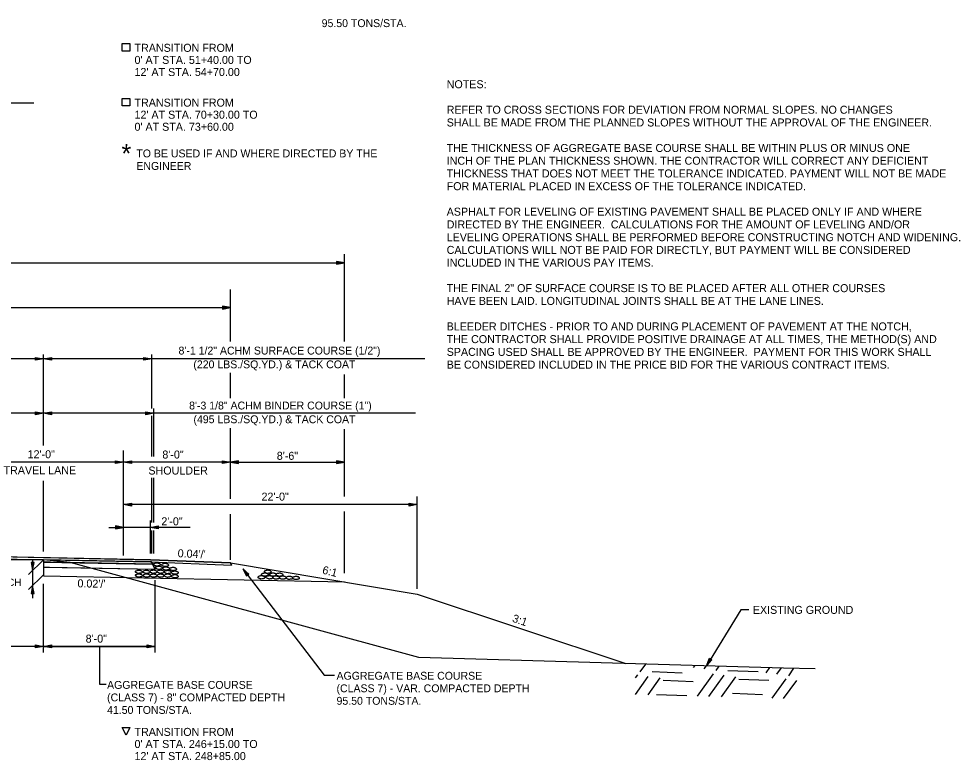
# Model space of a CAD drawing. Extents: x 1734743 to 1735935, y 759845 to 763831.
# Drawn here: x 1735760.2 to 1735830.7, y 762323.6 to 762379.2 of the extents above; entities that cross this region are included whole.
import ezdxf

# ---------------------------------------------------------------- set-up
doc = ezdxf.new("R2010")
doc.units = 0
for name, color, linetype in [('1', 7, 'Continuous'), ('10', 7, 'Continuous'), ('19', 7, 'Continuous'), ('20', 7, 'Continuous'), ('42', 7, 'Continuous'), ('Level 1', 7, 'Continuous'), ('R_Draft', 7, 'Continuous'), ('R_Prop Surface', 7, 'Continuous')]:
    doc.layers.add(name, color=color, linetype=linetype)

# ---------------------------------------------------------------- blocks, each defined once
blk = doc.blocks.new('ROCKS')
at = {"layer": '1'}
blk.add_spline([(0.013, 0.06), (0.053, 0.053), (0.107, 0.033), (0.133, 0.013), (0.133, -0.007), (0.12, -0.033), (0.107, -0.04), (0.073, -0.053), (0.033, -0.067), (0.013, -0.067), (-0.02, -0.06), (-0.06, -0.053), (-0.087, -0.047), (-0.113, -0.02), (-0.113, -0.007), (-0.107, 0.02), (-0.087, 0.033), (-0.067, 0.047), (-0.033, 0.053), (-0.02, 0.06), (0.013, 0.06)], degree=3, dxfattribs=at)

msp = doc.modelspace()

# ---------------------------------------------------------------- linework, layer by layer
at = {"layer": '1'}
msp.add_line((1735738.718, 762372.859), (1735761.293, 762372.859), dxfattribs=at)
at = {"layer": '10'}
for points in [[(1735768.499, 762377.303), (1735768.499, 762376.74), (1735767.936, 762376.74), (1735767.936, 762377.303)], [(1735768.499, 762373.194), (1735768.499, 762372.631), (1735767.936, 762372.631), (1735767.936, 762373.194)], [(1735768.499, 762325.993), (1735768.217, 762325.431), (1735767.936, 762325.993)]]:
    msp.add_lwpolyline(points, close=True, dxfattribs=at)
at = {"layer": '19'}
for p, q in [((1735768.035, 762342.722), (1735768.635, 762342.827)), ((1735790.035, 762342.722), (1735768.035, 762342.722)), ((1735768.635, 762342.617), (1735768.035, 762342.722)), ((1735768.195, 762342.737), (1735768.635, 762342.772)), ((1735768.635, 762342.667), (1735768.195, 762342.707)), ((1735768.635, 762342.827), (1735768.635, 762342.617)), ((1735789.435, 762342.617), (1735789.435, 762342.827)), ((1735789.435, 762342.827), (1735790.035, 762342.722)), ((1735789.435, 762342.772), (1735789.875, 762342.737)), ((1735790.035, 762342.722), (1735789.435, 762342.617)), ((1735789.875, 762342.707), (1735789.435, 762342.667)), ((1735766.913, 762341.016), (1735768.035, 762341.016)), ((1735767.435, 762341.121), (1735767.435, 762340.911)), ((1735768.035, 762341.016), (1735767.435, 762341.121)), ((1735767.875, 762341.031), (1735767.435, 762341.066)), ((1735767.435, 762340.911), (1735768.035, 762341.016)), ((1735767.435, 762340.961), (1735767.875, 762341.001)), ((1735750.035, 762338.99), (1735770.04, 762338.59)), ((1735750.035, 762338.824), (1735770.04, 762338.424)), ((1735761.316, 762338.38), (1735761.106, 762338.38)), ((1735761.106, 762338.38), (1735761.211, 762337.78)), ((1735761.161, 762338.38), (1735761.196, 762337.94)), ((1735761.211, 762337.78), (1735761.316, 762338.38)), ((1735761.226, 762337.94), (1735761.266, 762338.38)), ((1735762.033, 762338.584), (1735762.033, 762337.375)), ((1735762.033, 762338.417), (1735770.209, 762338.254)), ((1735762.033, 762338.417), (1735762.033, 762338.042)), ((1735762.033, 762338.042), (1735770.398, 762337.875)), ((1735770.04, 762338.59), (1735776.035, 762338.351)), ((1735770.04, 762338.424), (1735776.12, 762338.18)), ((1735770.125, 762338.42), (1735770.209, 762338.254)), ((1735770.398, 762337.875), (1735770.209, 762338.254)), ((1735770.209, 762338.254), (1735770.209, 762338.254)), ((1735770.209, 762338.254), (1735770.398, 762337.875)), ((1735776.035, 762338.351), (1735776.12, 762338.18)), ((1735762.033, 762337.375), (1735784.593, 762336.924)), ((1735770.398, 762337.875), (1735770.398, 762337.875)), ((1735776.976, 762337.918), (1735783.058, 762329.939)), ((1735777.421, 762337.505), (1735776.976, 762337.918)), ((1735776.976, 762337.918), (1735777.256, 762337.377)), ((1735777.062, 762337.784), (1735777.297, 762337.412)), ((1735777.382, 762337.475), (1735777.085, 762337.801)), ((1735777.256, 762337.377), (1735777.421, 762337.505)), ((1735761.211, 762336.655), (1735761.106, 762336.055)), ((1735761.316, 762336.055), (1735761.211, 762336.655)), ((1735761.106, 762336.055), (1735761.316, 762336.055)), ((1735761.196, 762336.495), (1735761.156, 762336.055)), ((1735761.261, 762336.055), (1735761.226, 762336.495)), ((1735790.035, 762336.017), (1735805.681, 762330.802)), ((1735762.033, 762332.092), (1735770.398, 762332.092)), ((1735766.215, 762332.092), (1735766.215, 762329.255)), ((1735811.714, 762330.628), (1735811.937, 762331.195)), ((1735812.115, 762331.085), (1735811.714, 762330.628)), ((1735811.788, 762330.769), (1735811.981, 762331.163)), ((1735812.074, 762331.107), (1735811.811, 762330.758)), ((1735811.937, 762331.195), (1735812.115, 762331.085)), ((1735806.757, 762330.189), (1735807.166, 762330.76)), ((1735810.753, 762330.509), (1735810.864, 762330.656)), ((1735811.545, 762330.395), (1735811.718, 762330.634)), ((1735812.438, 762330.277), (1735812.673, 762330.609)), ((1735813.326, 762330.281), (1735815.585, 762330.205)), ((1735816.199, 762330.114), (1735816.472, 762330.502)), ((1735816.99, 762329.999), (1735817.336, 762330.478)), ((1735817.883, 762329.882), (1735818.28, 762330.445)), ((1735783.058, 762329.939), (1735783.83, 762329.939)), ((1735806.391, 762328.482), (1735807.357, 762329.837)), ((1735806.404, 762329.731), (1735806.565, 762329.952)), ((1735807.346, 762328.457), (1735808.249, 762329.72)), ((1735807.647, 762330.202), (1735809.905, 762330.117)), ((1735808.468, 762329.549), (1735810.727, 762329.464)), ((1735811.044, 762328.353), (1735812.245, 762330.04)), ((1735811.899, 762328.331), (1735813.037, 762329.926)), ((1735812.853, 762328.306), (1735813.929, 762329.808)), ((1735814.137, 762329.629), (1735816.407, 762329.552)), ((1735816.652, 762328.198), (1735817.69, 762329.645)), ((1735766.215, 762329.255), (1735766.729, 762329.255)), ((1735817.507, 762328.176), (1735818.482, 762329.53)), ((1735807.985, 762328.484), (1735810.254, 762328.406)), ((1735813.665, 762328.572), (1735815.923, 762328.486))]:
    msp.add_line(p, q, dxfattribs=at)
for points in [[(1735770.04, 762338.59), (1735750.035, 762338.99), (1735730.035, 762338.59), (1735724.035, 762338.35), (1735723.95, 762338.18), (1735730.035, 762338.424), (1735750.035, 762338.824), (1735770.04, 762338.424), (1735776.12, 762338.18), (1735776.12, 762338.18), (1735776.035, 762338.351), (1735776.035, 762338.351)], [(1735770.04, 762338.424), (1735762.033, 762338.584), (1735762.033, 762338.417), (1735770.209, 762338.254), (1735770.209, 762338.254), (1735770.125, 762338.42), (1735770.125, 762338.42)]]:
    msp.add_lwpolyline(points, close=True, dxfattribs=at)
for points in [[(1735770.209, 762338.254), (1735762.557, 762338.407), (1735762.033, 762338.417)], [(1735762.033, 762338.042), (1735762.472, 762338.033), (1735770.398, 762337.875)], [(1735814.897, 762334.827), (1735814.297, 762334.827), (1735811.714, 762330.628)], [(1735819.867, 762330.395), (1735817.495, 762330.462), (1735790.168, 762331.248)]]:
    msp.add_lwpolyline(points, dxfattribs=at)
at = {"layer": '20'}
for p, q in [((1735784.593, 762354.969), (1735784.593, 762361.52)), ((1735715.478, 762360.859), (1735784.593, 762360.859)), ((1735783.993, 762360.964), (1735783.993, 762360.754)), ((1735784.593, 762360.859), (1735783.993, 762360.964)), ((1735784.433, 762360.874), (1735783.993, 762360.909)), ((1735783.993, 762360.754), (1735784.593, 762360.859)), ((1735783.993, 762360.804), (1735784.433, 762360.844)), ((1735776.035, 762354.969), (1735776.035, 762358.86)), ((1735724.035, 762357.498), (1735776.035, 762357.498)), ((1735775.435, 762357.603), (1735775.435, 762357.393)), ((1735776.035, 762357.497), (1735775.435, 762357.603)), ((1735775.875, 762357.513), (1735775.435, 762357.548)), ((1735775.435, 762357.393), (1735776.035, 762357.497)), ((1735775.435, 762357.443), (1735775.875, 762357.483)), ((1735770.153, 762353.663), (1735750.035, 762353.663)), ((1735761.428, 762353.558), (1735761.428, 762353.768)), ((1735761.428, 762353.768), (1735762.028, 762353.663)), ((1735761.428, 762353.713), (1735761.868, 762353.678)), ((1735762.028, 762353.663), (1735761.428, 762353.558)), ((1735761.868, 762353.648), (1735761.428, 762353.608)), ((1735762.028, 762347.154), (1735762.028, 762353.981)), ((1735762.028, 762353.663), (1735762.628, 762353.768)), ((1735762.628, 762353.558), (1735762.028, 762353.663)), ((1735762.188, 762353.678), (1735762.628, 762353.713)), ((1735762.628, 762353.608), (1735762.188, 762353.648)), ((1735762.628, 762353.768), (1735762.628, 762353.558)), ((1735769.553, 762353.558), (1735769.553, 762353.768)), ((1735769.553, 762353.768), (1735770.153, 762353.663)), ((1735769.553, 762353.713), (1735769.993, 762353.678)), ((1735770.153, 762353.663), (1735769.553, 762353.558)), ((1735769.993, 762353.648), (1735769.553, 762353.608)), ((1735770.153, 762349.94), (1735770.153, 762353.981)), ((1735790.614, 762353.663), (1735770.153, 762353.663)), ((1735776.035, 762350.704), (1735776.035, 762352.619)), ((1735784.593, 762350.704), (1735784.593, 762352.48)), ((1735762.028, 762349.571), (1735750.035, 762349.571)), ((1735761.428, 762349.466), (1735761.428, 762349.676)), ((1735761.428, 762349.676), (1735762.028, 762349.571)), ((1735761.428, 762349.621), (1735761.868, 762349.586)), ((1735762.028, 762349.571), (1735761.428, 762349.466)), ((1735761.868, 762349.556), (1735761.428, 762349.516)), ((1735762.028, 762349.571), (1735762.628, 762349.676)), ((1735770.288, 762349.571), (1735762.028, 762349.571)), ((1735762.628, 762349.466), (1735762.028, 762349.571)), ((1735762.188, 762349.586), (1735762.628, 762349.621)), ((1735762.628, 762349.516), (1735762.188, 762349.556)), ((1735762.628, 762349.676), (1735762.628, 762349.466)), ((1735769.688, 762349.466), (1735769.688, 762349.676)), ((1735769.688, 762349.676), (1735770.288, 762349.571)), ((1735769.688, 762349.621), (1735770.128, 762349.586)), ((1735770.288, 762349.571), (1735769.688, 762349.466)), ((1735770.128, 762349.556), (1735769.688, 762349.516)), ((1735770.153, 762346.338), (1735770.153, 762349.392)), ((1735770.288, 762346.338), (1735770.288, 762349.94)), ((1735789.919, 762349.571), (1735770.288, 762349.571)), ((1735776.035, 762343.155), (1735776.035, 762348.462)), ((1735784.593, 762343.32), (1735784.593, 762348.373)), ((1735768.035, 762338.895), (1735768.035, 762346.779)), ((1735768.035, 762345.9), (1735756.035, 762345.9)), ((1735767.435, 762345.795), (1735767.435, 762346.005)), ((1735767.435, 762346.005), (1735768.035, 762345.9)), ((1735767.435, 762345.95), (1735767.875, 762345.915)), ((1735768.035, 762345.9), (1735767.435, 762345.795)), ((1735767.875, 762345.885), (1735767.435, 762345.845)), ((1735768.035, 762345.9), (1735768.635, 762346.005)), ((1735776.035, 762345.9), (1735768.035, 762345.9)), ((1735768.635, 762345.795), (1735768.035, 762345.9)), ((1735768.195, 762345.915), (1735768.635, 762345.95)), ((1735768.635, 762345.845), (1735768.195, 762345.885)), ((1735768.635, 762346.005), (1735768.635, 762345.795)), ((1735775.435, 762345.795), (1735775.435, 762346.005)), ((1735775.435, 762346.005), (1735776.035, 762345.9)), ((1735775.435, 762345.95), (1735775.875, 762345.915)), ((1735776.035, 762345.9), (1735775.435, 762345.795)), ((1735775.875, 762345.885), (1735775.435, 762345.845)), ((1735776.635, 762346.005), (1735776.035, 762345.9)), ((1735776.035, 762345.9), (1735784.593, 762345.9)), ((1735776.035, 762345.9), (1735776.635, 762345.795)), ((1735776.635, 762345.95), (1735776.195, 762345.915)), ((1735776.195, 762345.885), (1735776.635, 762345.845)), ((1735776.635, 762345.795), (1735776.635, 762346.005)), ((1735783.993, 762346.005), (1735783.993, 762345.795)), ((1735784.593, 762345.9), (1735783.993, 762346.005)), ((1735784.433, 762345.915), (1735783.993, 762345.95)), ((1735783.993, 762345.795), (1735784.593, 762345.9)), ((1735783.993, 762345.845), (1735784.433, 762345.885)), ((1735762.028, 762339.207), (1735762.028, 762344.497)), ((1735770.153, 762341.37), (1735770.153, 762344.732)), ((1735770.288, 762341.37), (1735770.288, 762344.732)), ((1735790.035, 762336.402), (1735790.035, 762343.32)), ((1735776.035, 762338.591), (1735776.035, 762342.014)), ((1735784.593, 762337.569), (1735784.593, 762342.21)), ((1735773.031, 762341.016), (1735768.035, 762341.016)), ((1735770.035, 762341.016), (1735770.635, 762341.121)), ((1735770.635, 762340.911), (1735770.035, 762341.016)), ((1735770.04, 762339.05), (1735770.04, 762341.527)), ((1735770.195, 762341.031), (1735770.635, 762341.066)), ((1735770.635, 762340.961), (1735770.195, 762341.001)), ((1735770.635, 762341.121), (1735770.635, 762340.911)), ((1735770.153, 762339.05), (1735770.153, 762340.776)), ((1735770.288, 762339.05), (1735770.288, 762340.776)), ((1735762.033, 762338.584), (1735760.911, 762337.486)), ((1735762.033, 762337.459), (1735760.911, 762336.361)), ((1735762.033, 762331.637), (1735762.033, 762336.783)), ((1735770.398, 762331.637), (1735770.396, 762337.067)), ((1735770.398, 762332.092), (1735729.677, 762332.092)), ((1735761.433, 762331.986), (1735761.433, 762332.196)), ((1735761.433, 762332.196), (1735762.033, 762332.092)), ((1735761.433, 762332.141), (1735761.873, 762332.107)), ((1735762.033, 762332.092), (1735761.433, 762331.986)), ((1735761.873, 762332.077), (1735761.433, 762332.036)), ((1735762.033, 762332.092), (1735762.633, 762332.197)), ((1735762.633, 762331.987), (1735762.033, 762332.092)), ((1735762.193, 762332.107), (1735762.633, 762332.142)), ((1735762.633, 762332.037), (1735762.193, 762332.077)), ((1735762.633, 762332.197), (1735762.633, 762331.987)), ((1735769.798, 762331.986), (1735769.798, 762332.196)), ((1735769.798, 762332.196), (1735770.398, 762332.092)), ((1735769.798, 762332.141), (1735770.238, 762332.107)), ((1735770.398, 762332.092), (1735769.798, 762331.986)), ((1735770.238, 762332.077), (1735769.798, 762332.036))]:
    msp.add_line(p, q, dxfattribs=at)
msp.add_lwpolyline([(1735761.211, 762338.576), (1735761.211, 762335.713)], dxfattribs=at)
at = {"layer": 'R_Draft'}
msp.add_lwpolyline([(1735790.168, 762331.248), (1735764.035, 762338.38), (1735762.033, 762338.584), (1735758.615, 762338.581), (1735750.035, 762338.74), (1735739.289, 762338.604), (1735738.035, 762338.584), (1735736.035, 762338.38), (1735725.594, 762336.636), (1735722.108, 762335.919)], dxfattribs=at)
at = {"layer": 'R_Prop Surface'}
msp.add_line((1735776.035, 762338.351), (1735790.035, 762336.017), dxfattribs=at)

# ---------------------------------------------------------------- block references
at = {"layer": 'Level 1', "yscale": -2.011654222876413}
for p, xscale, rotation in [((1735770.55, 762338.239), 2.0116542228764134, 177.9586193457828), ((1735770.697, 762337.99), 2.0116542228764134, 177.9586193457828), ((1735771.161, 762338.204), 2.0116542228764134, 177.9586193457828), ((1735771.238, 762337.935), 2.0116542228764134, 177.9586193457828), ((1735771.76, 762337.902), 2.0116542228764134, 177.9586193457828), ((1735769.196, 762337.691), 2.0116542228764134, 177.9586193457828), ((1735769.201, 762337.411), 2.0116542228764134, 177.9586193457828), ((1735769.767, 762337.688), 2.0116542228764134, 177.9586193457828), ((1735769.771, 762337.408), 2.0116542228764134, 177.9586193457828), ((1735770.289, 762337.406), 2.0116542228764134, 177.9586193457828), ((1735770.29, 762337.7), 2.0116542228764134, 177.9586193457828), ((1735770.825, 762337.404), 2.0116542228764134, 177.9586193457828), ((1735770.826, 762337.698), 2.0116542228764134, 177.9586193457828), ((1735771.359, 762337.402), 2.0116542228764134, 177.9586193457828), ((1735771.36, 762337.673), 2.0116542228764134, 177.9586193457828), ((1735771.892, 762337.357), 2.0116542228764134, 177.9586193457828), ((1735771.893, 762337.628), 2.0116542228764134, 177.9586193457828), ((1735778.384, 762337.277), 2.011654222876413, 178.17361855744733), ((1735778.636, 762337.482), 2.011654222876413, 178.17361855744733), ((1735778.854, 762337.697), 2.011654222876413, 178.17361855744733), ((1735778.993, 762337.277), 2.011654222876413, 178.17361855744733), ((1735779.244, 762337.482), 2.011654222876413, 178.17361855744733), ((1735779.483, 762337.261), 2.011654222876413, 178.17361855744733), ((1735779.737, 762337.476), 2.011654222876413, 178.17361855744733), ((1735779.979, 762337.254), 2.011654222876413, 178.17361855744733), ((1735780.475, 762337.243), 2.011654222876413, 178.17361855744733), ((1735780.975, 762337.229), 2.011654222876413, 178.17361855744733)]:
    msp.add_blockref('ROCKS', p, dxfattribs=dict(at, xscale=xscale, rotation=rotation))

# ---------------------------------------------------------------- texts
at = {"layer": '1'}
for s, p in [('NOTES:', (1735792.249, 762373.953)), ('REFER TO CROSS SECTIONS FOR DEVIATION FROM NORMAL SLOPES. NO CHANGES', (1735792.249, 762372.041)), ('SHALL BE MADE FROM THE PLANNED SLOPES WITHOUT THE APPROVAL OF THE ENGINEER.', (1735792.249, 762371.085)), ('THE THICKNESS OF AGGREGATE BASE COURSE SHALL BE WITHIN PLUS OR MINUS ONE', (1735792.249, 762369.173)), ('INCH OF THE PLAN THICKNESS SHOWN. THE CONTRACTOR WILL CORRECT ANY DEFICIENT', (1735792.249, 762368.218)), ('THICKNESS THAT DOES NOT MEET THE TOLERANCE INDICATED. PAYMENT WILL NOT BE MADE', (1735792.249, 762367.262)), ('FOR MATERIAL PLACED IN EXCESS OF THE TOLERANCE INDICATED.', (1735792.249, 762366.306)), ('ASPHALT FOR LEVELING OF EXISTING PAVEMENT SHALL BE PLACED ONLY IF AND WHERE', (1735792.249, 762364.394)), ('DIRECTED BY THE ENGINEER.  CALCULATIONS FOR THE AMOUNT OF LEVELING AND/OR ', (1735792.249, 762363.438)), ('LEVELING OPERATIONS SHALL BE PERFORMED BEFORE CONSTRUCTING NOTCH AND WIDENING.', (1735792.249, 762362.482)), ('CALCULATIONS WILL NOT BE PAID FOR DIRECTLY, BUT PAYMENT WILL BE CONSIDERED', (1735792.249, 762361.526)), ('INCLUDED IN THE VARIOUS PAY ITEMS.', (1735792.249, 762360.57)), ('THE FINAL 2" OF SURFACE COURSE IS TO BE PLACED AFTER ALL OTHER COURSES', (1735792.249, 762358.658)), ('HAVE BEEN LAID. LONGITUDINAL JOINTS SHALL BE AT THE LANE LINES.', (1735792.249, 762357.702)), ('BLEEDER DITCHES - PRIOR TO AND DURING PLACEMENT OF PAVEMENT AT THE NOTCH,', (1735792.249, 762355.79)), ('THE CONTRACTOR SHALL PROVIDE POSITIVE DRAINAGE AT ALL TIMES, THE METHOD(S) AND', (1735792.249, 762354.835)), ('SPACING USED SHALL BE APPROVED BY THE ENGINEER.  PAYMENT FOR THIS WORK SHALL', (1735792.249, 762353.879)), ('BE CONSIDERED INCLUDED IN THE PRICE BID FOR THE VARIOUS CONTRACT ITEMS.', (1735792.249, 762352.923))]:
    msp.add_text(s, height=0.6, dxfattribs=at).set_placement(p)
at = {"layer": '10'}
for s, height, rotation, p in [('*', 1.422, 359.99538, (1735767.87, 762368.353)), ('TO BE USED IF AND WHERE DIRECTED BY THE ', 0.59001, 360, (1735768.99, 762368.769)), ('ENGINEER', 0.59, 360, (1735768.99, 762367.829)), ('8\'-6"', 0.6, 360, (1735779.514, 762346.083))]:
    msp.add_text(s, height=height, rotation=rotation, dxfattribs=at).set_placement(p)
msp.add_text('14.5" NOTCH', height=0.55, dxfattribs=at).set_placement((1735755.858, 762336.615))
at = {"layer": '19'}
for s, height, rotation, p in [('95.50 TONS/STA.', 0.59001, 360, (1735782.877, 762378.539)), ('TRANSITION FROM', 0.6, 359.99538, (1735768.85, 762376.685)), ("0' AT STA. 51+40.00 TO", 0.6, 359.99538, (1735768.85, 762375.778)), ("12' AT STA. 54+70.00", 0.6, 359.99538, (1735768.85, 762374.872)), ('TRANSITION FROM', 0.6, 359.99538, (1735768.85, 762372.575)), ("12' AT STA. 70+30.00 TO", 0.6, 359.99538, (1735768.85, 762371.669)), ("0' AT STA. 73+60.00", 0.6, 359.99538, (1735768.85, 762370.763)), ('AGGREGATE BASE COURSE', 0.59001, 360, (1735783.993, 762329.59)), ('AGGREGATE BASE COURSE', 0.59001, 360, (1735766.794, 762328.906)), ('(CLASS 7) - VAR. COMPACTED DEPTH', 0.59001, 360, (1735783.993, 762328.65)), ('(CLASS 7) - 8" COMPACTED DEPTH', 0.59001, 360, (1735766.794, 762327.966)), ('95.50 TONS/STA.', 0.59001, 360, (1735783.993, 762327.71)), ('41.50 TONS/STA.', 0.59001, 360, (1735766.794, 762327.026)), ('TRANSITION FROM', 0.6, 359.99538, (1735768.85, 762325.375)), ("0' AT STA. 246+15.00 TO", 0.6, 359.99538, (1735768.85, 762324.469)), ("12' AT STA. 248+85.00", 0.6, 359.99538, (1735768.85, 762323.562))]:
    msp.add_text(s, height=height, rotation=rotation, dxfattribs=at).set_placement(p)
at = {"layer": '42'}
for s, p in [('8\'-1 1/2" ACHM SURFACE COURSE (1/2")', (1735772.149, 762353.981)), ('(220 LBS./SQ.YD.) & TACK COAT', (1735773.262, 762352.948)), ('8\'-3 1/8" ACHM BINDER COURSE (1")', (1735772.942, 762349.86)), ('(495 LBS./SQ.YD.) & TACK COAT', (1735773.269, 762348.828))]:
    msp.add_text(s, height=0.59001, rotation=360, dxfattribs=at).set_placement(p)
at = {"layer": 'R_Draft'}
for s, p in [('12\'-0"', (1735760.837, 762346.2)), ('8\'-0"', (1735770.937, 762346.179)), ('TRAVEL LANE', (1735759.035, 762345)), ('SHOULDER', (1735769.892, 762344.979)), ('22\'-0"', (1735778.37, 762343.022)), ('2\'-0"', (1735770.862, 762341.171)), ('EXISTING GROUND', (1735815.197, 762334.527)), ('8\'-0"', (1735765.188, 762332.371))]:
    msp.add_text(s, height=0.6, dxfattribs=at).set_placement(p)
for s, rotation, p in [("0.04'/'", 357.70939, (1735772.076, 762338.78)), ('6:1', 345.96376, (1735782.886, 762337.56)), ("0.02'/'", 358.85424, (1735764.57, 762336.522)), ('3:1', 341.56505, (1735797.12, 762333.949))]:
    msp.add_text(s, height=0.6, rotation=rotation, dxfattribs=at).set_placement(p)

doc.saveas('drawing.dxf')
